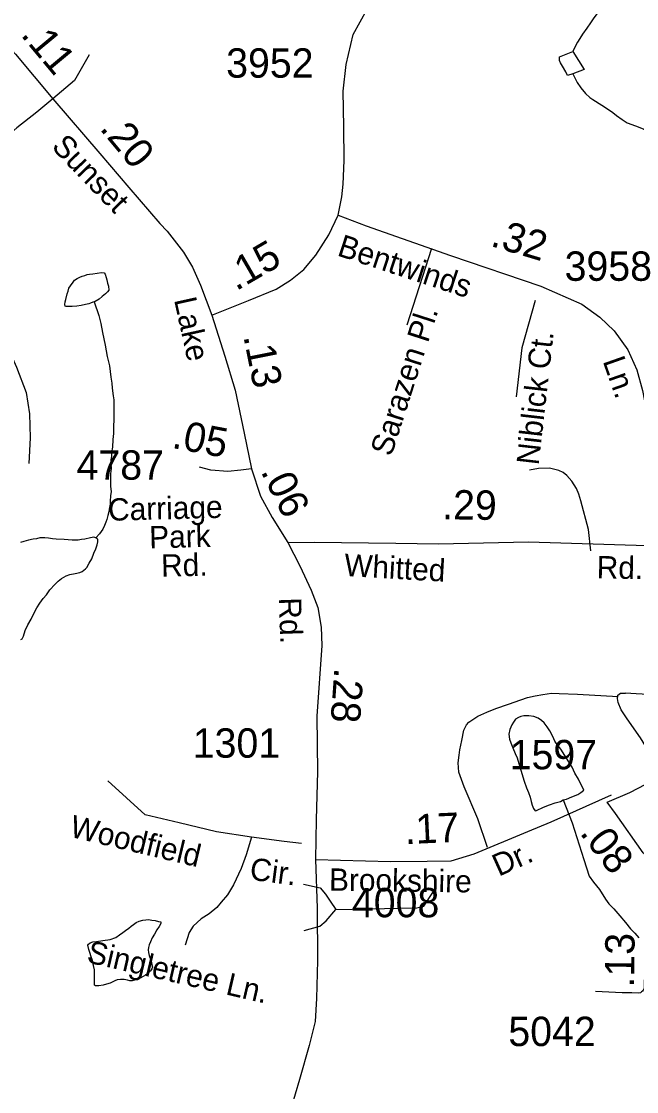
# Model space of a CAD drawing. Extents: x 2001466 to 2224147, y 644118 to 847247.
# Drawn here: x 2065678 to 2068297, y 678946 to 683500 of the extents above; entities that cross this region are included whole.
import ezdxf

# ---------------------------------------------------------------- set-up
doc = ezdxf.new("R2010")
doc.units = 0
for name, color, linetype in [('Exist Hydrographic Misc Water Feature', 7, 'Continuous'), ('Exist Road Non-System Type 51', 7, 'Continuous'), ('Exist Road Non-System Type 51 Label', 7, 'Continuous'), ('Exist Road Secondary Mileage Hundredths English Label', 7, 'Continuous'), ('Exist Road Secondary Type 51 Attributed', 7, 'Continuous'), ('Exist Road Secondary Type 51 Label', 7, 'Continuous'), ('Exist Road Secondary Type 51 Number Label', 7, 'Continuous')]:
    doc.layers.add(name, color=color, linetype=linetype)

msp = doc.modelspace()

# ---------------------------------------------------------------- linework, layer by layer
at = {"layer": 'Exist Hydrographic Misc Water Feature'}
for points in [[(2068160, 683654), (2068160.2, 683628), (2068156.1, 683600.2), (2068150.4, 683575.9), (2068142.2, 683558.1), (2068132.6, 683540.1), (2068114.5, 683516.1), (2068100.6, 683493.9), (2068084.6, 683471.9), (2068066.5, 683445.8), (2068054.6, 683427.8), (2068044.4, 683411.9), (2068034.5, 683393.9), (2068024.5, 683371.9)], [(2068024.9, 683277.7), (2068002.8, 683269.7), (2067995, 683285.9), (2067980.6, 683310), (2067972.8, 683323.8), (2067968.9, 683333.7), (2067968.5, 683341.9), (2067968.5, 683350), (2068024.5, 683371.9)], [(2068024.5, 683371.9), (2068073.1, 683296), (2068024.9, 683277.7)], [(2068024.9, 683277.7), (2068042.9, 683240.2), (2068058.7, 683217.9), (2068078.6, 683194.2), (2068096.9, 683176), (2068110.8, 683168.2), (2068149, 683144.2), (2068173.2, 683128.3), (2068195.1, 683112.4), (2068210.9, 683100.3), (2068235.1, 683082.4), (2068257, 683068.6), (2068291.3, 683056.5), (2068317.1, 683046.5), (2068327.1, 683042.5), (2068345, 683030.5), (2068359.1, 683022.7), (2068377.4, 683010.5), (2068385.4, 683002.4), (2068397.5, 682992.6), (2068407.5, 682986.6), (2068419.2, 682980.7), (2068427, 682976.7)], [(2065988.3, 682307.2), (2065982.6, 682305.2), (2065972.5, 682301.1), (2065964.5, 682299), (2065950.6, 682295.1), (2065933, 682290.8), (2065914.7, 682288.7), (2065894.4, 682286.9), (2065878.6, 682286.9), (2065868.6, 682286.8), (2065864.7, 682289), (2065862.6, 682295), (2065864.7, 682306.9), (2065866.7, 682316.7), (2065872.5, 682340.9), (2065876.6, 682352.9), (2065880.7, 682364.9), (2065886.6, 682374.9), (2065898.5, 682390.9), (2065904.7, 682399), (2065916.1, 682406.9), (2065926.4, 682412.7), (2065936.4, 682416.8), (2065948.3, 682419.1), (2065958.4, 682422.9), (2065968.4, 682425), (2065982.4, 682426.9), (2066000.2, 682429.1), (2066018.5, 682431.2), (2066030.2, 682431), (2066034.5, 682425.1), (2066038.4, 682411.1), (2066042.3, 682401.2), (2066044.5, 682387.1), (2066048.2, 682373.1), (2066050.7, 682356.9), (2066044.7, 682348.9), (2066036.5, 682341.3), (2066022.6, 682329.2), (2066008.6, 682319.1), (2065992.4, 682309), (2065988.3, 682307.2)], [(2065988.3, 682307.2), (2066008.4, 682249), (2066016.8, 682214.8), (2066022.8, 682177), (2066035.1, 682123.2), (2066039.2, 682099.1), (2066043.1, 682075), (2066053.1, 682035.3), (2066059.1, 681987), (2066063.4, 681961.2), (2066065.2, 681939.4), (2066069.1, 681907.2), (2066071.4, 681889.4), (2066071.4, 681861.4), (2066071.2, 681835.1), (2066071.2, 681807.1), (2066069.7, 681775.3), (2066069.7, 681747.3), (2066067.5, 681721.2), (2066065.6, 681689.1), (2066061.5, 681665.4), (2066061.9, 681649.1), (2066059.5, 681635.3), (2066059.5, 681617.4), (2066059.7, 681597.5), (2066057.6, 681575.5), (2066057.8, 681553.2), (2066057.8, 681535.4), (2066058, 681521.1), (2066060.3, 681499.3), (2066058, 681481.3), (2066056.2, 681459.3), (2066056.4, 681445.5), (2066052.3, 681425.4), (2066050.2, 681413.2), (2066046.1, 681397.1), (2066042.3, 681381.2), (2066038.1, 681369.2), (2066032, 681355.5), (2066024.2, 681339.2), (2066010.3, 681319.4), (2065994.5, 681303.2)], [(2065994.5, 681303.2), (2065986.7, 681305.2), (2065972.3, 681303.3), (2065948.3, 681297.2), (2065934.4, 681295.2), (2065920.4, 681292.9), (2065906.5, 681293), (2065894.6, 681293.2), (2065860.4, 681295.1), (2065826.3, 681297), (2065810.5, 681299), (2065794.1, 681300.7), (2065778.3, 681302.7), (2065756.4, 681302.8), (2065742.5, 681298.8), (2065728.1, 681296.9), (2065708.2, 681292.6), (2065688.5, 681286.7), (2065674.8, 681282.7)], [(2065675.4, 680870.5), (2065681.4, 680872.9), (2065687.1, 680884.6), (2065694.9, 680908.9), (2065705.4, 680932.9), (2065719.1, 680956.8), (2065731.2, 680980.9), (2065743.3, 681004.6), (2065756.8, 681024.9), (2065771.2, 681045), (2065784.9, 681060.8), (2065798.9, 681081), (2065820.6, 681104.8), (2065834.9, 681118.9), (2065848.5, 681129), (2065868.8, 681140.9), (2065884.6, 681147), (2065906.5, 681151), (2065926.4, 681155.3), (2065936.9, 681159), (2065944.6, 681165.1), (2065950.8, 681171.1), (2065956.3, 681177.1), (2065966.6, 681195.1), (2065978.5, 681213.1), (2065986.5, 681237.1), (2065994.5, 681255.3), (2066000.4, 681273.1), (2066004.1, 681285.1), (2066004.1, 681295.2), (2066000.6, 681299), (2065994.5, 681303.2)], [(2067983.7, 680187.2), (2067998, 680191.1), (2068020.2, 680201.2), (2068046, 680211), (2068059.6, 680219.1), (2068072.1, 680229.4), (2068049.9, 680275.4), (2068033.9, 680301.3), (2068021.6, 680327.1), (2067997.6, 680365.2), (2067973.8, 680402.9), (2067961.5, 680418.9), (2067949.2, 680437), (2067939.6, 680457.1), (2067927.3, 680480.9), (2067915.4, 680498.9), (2067903.3, 680515), (2067891.2, 680524.9), (2067877.3, 680534.7), (2067859.4, 680542.7), (2067837.3, 680544.8), (2067817.2, 680544.6), (2067803.2, 680542.7), (2067793.2, 680538.5), (2067781.3, 680530.6), (2067773.3, 680518.4), (2067765.5, 680506.7), (2067757.5, 680486.8), (2067753.2, 680466.7), (2067755.5, 680446.5), (2067761.6, 680430.6), (2067769.4, 680408.7), (2067779.5, 680384.9), (2067787.7, 680366.6), (2067803.6, 680314.7), (2067817.6, 680266.7), (2067827.8, 680238.8), (2067836, 680218.9), (2067844.2, 680199), (2067847.9, 680180.6), (2067852, 680165), (2067857.8, 680150.7), (2067864.3, 680140.8), (2067870.1, 680142.8), (2067900, 680156.9), (2067926.1, 680167.2), (2067949.9, 680174.9), (2067972, 680180.9), (2067983.7, 680187.2)], [(2067983.7, 680187.2), (2068021.8, 680089.4), (2068072.3, 679933.3), (2068094.2, 679863.4)], [(2068094.2, 679863.4), (2068112.5, 679837.5), (2068138.7, 679805.6), (2068164.7, 679765.5), (2068178.7, 679745.6), (2068199, 679723.5), (2068225, 679693.5), (2068248.8, 679665.6), (2068270.8, 679639.5), (2068289.2, 679619.8), (2068306.6, 679600)], [(2066109.3, 679623.7), (2066121.4, 679632), (2066135.3, 679642), (2066145.6, 679649.8), (2066155.4, 679658), (2066166.9, 679666), (2066179.4, 679671.8), (2066195.4, 679675.9), (2066207.1, 679677.7), (2066219.2, 679678), (2066233.2, 679675.8), (2066247.3, 679674.1), (2066261.2, 679670), (2066271.5, 679668), (2066271.3, 679661.9), (2066265.1, 679648.3), (2066255.1, 679634), (2066245.3, 679616), (2066235.4, 679600.1), (2066227.2, 679583.9), (2066221.5, 679570.1), (2066219.4, 679559.9), (2066217.4, 679550.1), (2066219.6, 679538), (2066221.5, 679525.9), (2066229.7, 679506.1), (2066231.7, 679496), (2066233.4, 679486), (2066235.6, 679475.9), (2066233.4, 679468.1), (2066227.4, 679460.1), (2066219.6, 679452), (2066211.4, 679445.9), (2066205.7, 679441.9), (2066195.8, 679436.1), (2066185.8, 679429.9), (2066173.9, 679424), (2066159.5, 679420.1), (2066149.9, 679417.9), (2066139.7, 679417.9), (2066129.8, 679419.8), (2066115.7, 679423.9), (2066099.9, 679423.9), (2066085.9, 679421.9), (2066075.9, 679417.8), (2066063.8, 679411.9), (2066056, 679407.8), (2066040, 679403.8), (2066025.6, 679399.8), (2066008, 679395.6), (2065994.1, 679395.7), (2065990, 679399.6), (2065989.8, 679405.7), (2065989.8, 679423.6), (2065989.8, 679441.8), (2065989.6, 679463.7), (2065985.7, 679483.4), (2065981.4, 679503.5), (2065975.6, 679519.8), (2065969.7, 679537.7), (2065965.6, 679551.3), (2065961.3, 679569.4), (2065963.7, 679573.5), (2065971.5, 679579.6), (2065981.6, 679583.4), (2065997.5, 679585.4), (2066025.4, 679589.7), (2066055.4, 679593.7), (2066079.4, 679601.8), (2066095.4, 679613.6), (2066109.3, 679623.7)]]:
    msp.add_lwpolyline(points, dxfattribs=at)
at = {"layer": 'Exist Road Non-System Type 51'}
msp.add_line((2067424.2, 682533.4), (2067319.1, 682207.3), dxfattribs=at)
for points in [[(2065967, 683358), (2065903.6, 683249), (2065812, 683171.5)], [(2067864.3, 682313.3), (2067808.1, 682111.9), (2067784.2, 681903.1)], [(2068101.3, 681247.9), (2068091.1, 681338.1), (2068059.6, 681460.7), (2068050.2, 681488.9), (2068040.7, 681513.1), (2068021.3, 681543.5), (2067999.8, 681567.9), (2067984, 681580.3), (2067966.2, 681588.6), (2067926.4, 681599.4), (2067878.4, 681598.4), (2067840.3, 681591.2)], [(2067661.6, 679984.8), (2067620.1, 680107.6), (2067562.8, 680242.8), (2067540.1, 680305.3), (2067536.9, 680345.3), (2067541.6, 680377.2), (2067544, 680401.2), (2067552.9, 680441), (2067561.8, 680484.8), (2067572.2, 680506.6), (2067582.4, 680518.4), (2067620.9, 680543.6), (2067659.3, 680560.8), (2067697.6, 680576.1), (2067752, 680595), (2067804.4, 680613.9), (2067832.6, 680623.3), (2067864.7, 680630.7), (2067896.8, 680636), (2067934.9, 680641.3), (2067966.9, 680640.6), (2068044.8, 680637), (2068218.7, 680627.5)], [(2066657.1, 680028.5), (2066508.9, 680051.4), (2066349.3, 680089.4), (2066204.9, 680123.6), (2066045.4, 680268)], [(2067833.3, 680053.1), (2067933.6, 680094.9), (2068189.5, 680208.6)], [(2066657.1, 680028.5), (2066634.9, 679953.6), (2066613.8, 679896.1), (2066580.4, 679826.8), (2066555.5, 679783.3), (2066528.8, 679751.8), (2066510.4, 679730.2), (2066477.8, 679702.8), (2066443.4, 679681.5), (2066408.8, 679650.2), (2066392.2, 679622.6), (2066375.1, 679568.9)], [(2066870.4, 680001.7), (2066796.1, 680010.4), (2066657.1, 680028.5)], [(2066879.4, 679828.7), (2066950.1, 679813.2), (2066971.8, 679786.9), (2066992.6, 679757.1), (2067016.5, 679721.3)], [(2067016.5, 679721.3), (2067360.9, 679728.2), (2067391.3, 679735.8), (2067429.3, 679792.8)], [(2066882.3, 679631.8), (2066947.9, 679649.7), (2066974.8, 679673.6), (2067016.5, 679721.3)]]:
    msp.add_lwpolyline(points, dxfattribs=at)
at = {"layer": 'Exist Road Secondary Type 51 Attributed'}
for points in [[(2067025.8, 682675.6), (2067041.8, 682753.9), (2067047.2, 682807.4), (2067052.2, 682907.8), (2067050.6, 683051.9), (2067047.5, 683203.5), (2067060.1, 683316.4), (2067090.9, 683444.7), (2067149.3, 683552.8), (2067228.9, 683644.4), (2067311.8, 683700.1), (2067415.1, 683742.7), (2067505.9, 683759.3), (2067620.3, 683758.5), (2067806.5, 683743.9), (2068049.5, 683745.5), (2068363.5, 683740.7)], [(2065499, 683527.8), (2065653.4, 683360.8), (2065812, 683171.5)], [(2065812, 683171.5), (2065744.4, 683114.5), (2065658.6, 683047.1), (2065583.1, 682982.8), (2065518.7, 682924.1), (2065474.8, 682877.9), (2065456.6, 682845.8), (2065442.6, 682808), (2065438.4, 682756.3), (2065444, 682701.7), (2065465, 682598.2), (2065490.2, 682508.7), (2065512.6, 682418.9), (2065541.1, 682323.2), (2065561.7, 682254.7), (2065581.4, 682205), (2065611.8, 682131.8), (2065657.1, 682029.2), (2065697.8, 681921.8), (2065712.8, 681831.1), (2065715.2, 681728.5), (2065709.7, 681618.6)], [(2065812, 683171.5), (2066011.3, 682938.2), (2066135.9, 682793.1), (2066267.6, 682640), (2066297.9, 682607.9), (2066368.2, 682518.9), (2066406.4, 682454.8), (2066441.1, 682377.3), (2066489.3, 682250)], [(2066489.3, 682250), (2066644.9, 682312.3), (2066762.4, 682360.4), (2066824.2, 682399.9), (2066879.8, 682445.2), (2066931.3, 682505), (2066986.9, 682591.5), (2067025.8, 682675.6)], [(2067025.8, 682675.6), (2067145.1, 682631.1), (2067505.1, 682504.7), (2067888.5, 682374.1), (2068062.9, 682297.5), (2068140.2, 682242.2), (2068201.7, 682183.8), (2068258.6, 682103.2), (2068298, 682018), (2068321.7, 681929.9), (2068340.2, 681835)], [(2066489.3, 682250), (2066544, 682076.3), (2066588.3, 681931), (2066626.4, 681748.6), (2066657.3, 681596.1)], [(2066657.3, 681596.1), (2066612.6, 681590.3), (2066556.4, 681584.9), (2066483.8, 681590.3), (2066436.7, 681603)], [(2066657.3, 681596.1), (2066696.5, 681480.7), (2066744.9, 681389), (2066812.8, 681282.8)], [(2066812.8, 681282.8), (2066924.1, 681283.8), (2067271.7, 681279.7), (2067453, 681276.6), (2067836.8, 681285.5), (2068340.2, 681270.5)], [(2066812.8, 681282.8), (2066863.3, 681182.9), (2066911.7, 681079.8), (2066940, 681006.6), (2066953.4, 680922.1), (2066956.4, 680844.1), (2066935.9, 680543.3), (2066939, 680306.4), (2066932.7, 680104.3), (2066929.6, 679933.8)], [(2068170.8, 680177.6), (2068267.6, 680219.7), (2068336, 680254.6), (2068366.7, 680271.4), (2068376.5, 680288.1), (2068379.3, 680309), (2068375.1, 680331.4), (2068363.4, 680370.8), (2068313.8, 680452.3), (2068255.9, 680532.6), (2068231.1, 680570.3), (2068218.1, 680602.2), (2068214.6, 680618.7), (2068216.9, 680632.9), (2068228.7, 680641.2), (2068248.7, 680642)], [(2069762.7, 680397.3), (2069508.7, 680469.1), (2069246.7, 680549.6), (2069125.4, 680585.2), (2069066.2, 680595.4), (2068930.7, 680604.8), (2068735.6, 680619.5), (2068423.7, 680631.7), (2068294.9, 680638.8), (2068248.7, 680642)], [(2068428.9, 679856.2), (2068414.8, 679865.7), (2068324.9, 679962), (2068207, 680129.4), (2068170.8, 680177.6)], [(2066929.6, 679933.8), (2067249.8, 679925.1), (2067404.5, 679926.7), (2067507.7, 679928.4), (2067605.8, 679958.4), (2067833.3, 680053.1)], [(2066929.6, 679933.8), (2066936.7, 679726.5), (2066938.2, 679503.9), (2066934.3, 679342.8), (2066928.8, 679244.9), (2066903.5, 679142.7), (2066862.5, 678997.4), (2066824.6, 678872.6), (2066793.9, 678720.3), (2066776.5, 678523.3), (2066768.6, 678272.2), (2066753.6, 678050.4), (2066743.4, 677946.3), (2066727.6, 677816.1), (2066707.9, 677720.1), (2066677.9, 677619.1), (2066630.5, 677477), (2066629, 677402.8), (2066629, 677283.1)], [(2068428.9, 679856.2), (2068394.3, 679789.2), (2068357.4, 679721.9), (2068341.1, 679678.6), (2068333.3, 679643.8), (2068330.7, 679604.4), (2068331.1, 679552.4), (2068330.7, 679447.9), (2068329.4, 679398.3), (2068328.8, 679386.5), (2068324.3, 679377.9), (2068321.9, 679374.3), (2068317, 679370.2), (2068312.5, 679367), (2068304.8, 679365.3), (2068276.5, 679365.9), (2068235.6, 679365.9), (2068122.2, 679372.5)]]:
    msp.add_lwpolyline(points, dxfattribs=at)

# ---------------------------------------------------------------- texts
at = {"layer": 'Exist Road Non-System Type 51 Label'}
for s, rotation, p in [('Sarazen Pl.', 72.1392, (2067252.1, 681645.3)), ('Niblick Ct.', 83.483, (2067879.3, 681609.5)), ('Woodfield', 346.5995, (2065879.1, 680031.8)), ('Cir.', 352.5545, (2066646.5, 679848.6)), ('Singletree Ln.', 346.9687, (2065952.2, 679497.4))]:
    msp.add_text(s, height=95, rotation=rotation, dxfattribs=at).set_placement(p)
at = {"layer": 'Exist Road Secondary Mileage Hundredths English Label'}
for s, rotation, p in [('.11', 309.7698, (2065672.5, 683442.1)), ('.20', 309.7698, (2066008.3, 683043.3)), ('.32', 343.2976, (2067670.4, 682545.9)), ('.15', 30.1662, (2066592.2, 682351.5)), ('.13', 281.3023, (2066622.7, 682160.2)), ('.05', 349.2574, (2066314.9, 681686.2)), ('.06', 296.5488, (2066694.9, 681585.6)), ('.29', 359.3624, (2067468.4, 681381.6)), ('.28', 265.9705, (2067010.6, 680751.5)), ('.17', 2.6895, (2067311.9, 679998.9)), ('.08', 307.3181, (2068052, 680046.2)), ('.13', 89.3418, (2068285.8, 679388.3))]:
    msp.add_text(s, height=125, rotation=rotation, dxfattribs=at).set_placement(p)
at = {"layer": 'Exist Road Secondary Type 51 Label'}
for s, rotation, p in [('Sunset', 313.8291, (2065802.4, 682964)), ('Bentwinds', 341.8638, (2067018, 682505.2)), ('Lake', 282.4482, (2066327.5, 682316.4)), ('Ln.', 289.4325, (2068151.5, 682055.1)), ('Carriage ', 1.5069, (2066048.4, 681375.1)), ('Park', 1.5069, (2066223.2, 681257.6)), (' Rd.', 1.5069, (2066238.7, 681136)), ('Whitted', 356.7543, (2067050.1, 681140.4)), ('Rd.', 358.8374, (2068126, 681130.9)), ('Rd.', 271.9292, (2066773.7, 681047.6)), ('Dr.', 24.2721, (2067709.8, 679860.1)), ('Brookshire', 359.2794, (2066987, 679801.2))]:
    msp.add_text(s, height=95, rotation=rotation, dxfattribs=at).set_placement(p)
at = {"layer": 'Exist Road Secondary Type 51 Number Label'}
for s, p in [('3952', (2066549.7, 683260.9)), ('3958', (2067990.1, 682396.5)), ('4787', (2065913, 681550.2)), ('1301', (2066407.5, 680367.1)), ('1597', (2067756.4, 680317.8)), ('4008', (2067084.9, 679688)), ('5042', (2067750.7, 679139.9))]:
    msp.add_text(s, height=125, dxfattribs=at).set_placement(p)

doc.saveas('drawing.dxf')
